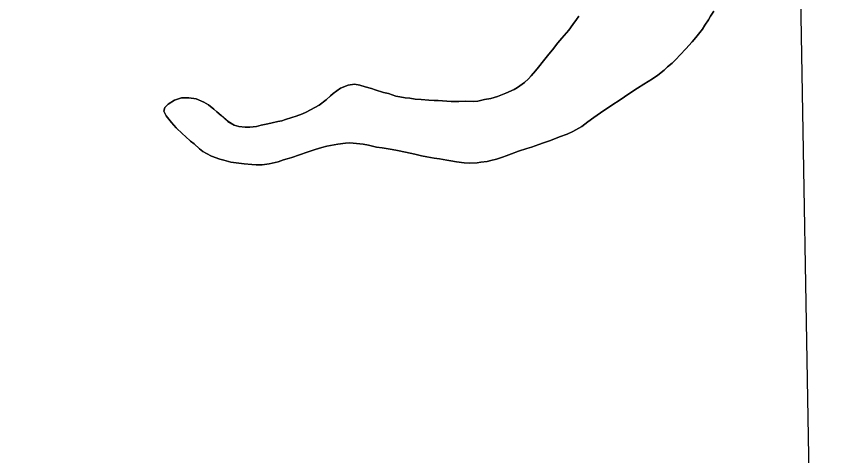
# Model space of a CAD drawing. Extents: x 3887375 to 3925618, y 296674 to 322633.
# Drawn here: x 3922767 to 3923418, y 308875 to 309228 of the extents above; entities that cross this region are included whole.
import ezdxf

# ---------------------------------------------------------------- set-up
doc = ezdxf.new("R2010")
doc.units = 0
for name, color, linetype in [('V-GRID-FRAM', 7, 'Continuous'), ('V-TOPO-SHOR', 7, 'Continuous'), ('V-WETL-SWMP', 7, 'Continuous')]:
    doc.layers.add(name, color=color, linetype=linetype)

msp = doc.modelspace()

# ---------------------------------------------------------------- linework, layer by layer
at = {"layer": 'V-GRID-FRAM'}
msp.add_lwpolyline([(3891343.33, 320285.84), (3923192.81, 320832.52), (3923512.79, 302652.88), (3891647.44, 302105.93), (3891343.33, 320285.84)], dxfattribs=at)
at = {"layer": 'V-TOPO-SHOR'}
for points in [[(3923218.78, 309227.94), (3923216.79, 309225.19), (3923213.87, 309221.22), (3923210.64, 309216.78), (3923204.97, 309210.36), (3923201.74, 309206.54), (3923197.44, 309200.89), (3923194.52, 309197.37), (3923190.38, 309192.18), (3923186.39, 309187.13), (3923183.93, 309184.23), (3923180.4, 309180.1), (3923178.41, 309177.81), (3923175.18, 309174.75), (3923169.51, 309170.63), (3923166.9, 309169.11), (3923160.01, 309166.06), (3923153.42, 309163.62), (3923147.9, 309161.95), (3923143, 309161.04), (3923137.49, 309159.83), (3923133.81, 309159.38), (3923127.99, 309159.7), (3923122.33, 309159.4), (3923116.05, 309159.42), (3923112.68, 309159.89), (3923105.79, 309160.21), (3923102.58, 309160.37), (3923098.29, 309160.68), (3923092.02, 309161), (3923087.27, 309161.47), (3923082.98, 309162.09)], [(3923148.1, 309112.04), (3923152.54, 309113.25), (3923157.29, 309114.77), (3923160.36, 309115.99), (3923164.65, 309117.36), (3923170.16, 309119.64), (3923177.06, 309121.77), (3923180.74, 309122.84), (3923186.71, 309124.97), (3923190.24, 309126.34), (3923195.14, 309128.01), (3923200.04, 309129.84), (3923203.26, 309131.06), (3923209.24, 309133.34), (3923213.84, 309135.32), (3923221.04, 309139.44), (3923225.95, 309143.1), (3923230.86, 309146.77), (3923236.22, 309150.43), (3923244.35, 309155.92), (3923252.63, 309161.27), (3923258.15, 309165.23), (3923265.97, 309170.27), (3923271.03, 309173.47), (3923277.77, 309177.6), (3923282.07, 309180.65), (3923287.28, 309184.77), (3923290.04, 309187.37), (3923293.73, 309190.27), (3923296.64, 309193.17), (3923300.02, 309196.84), (3923304.77, 309201.88), (3923309.84, 309207.38), (3923312.6, 309210.9), (3923314.75, 309213.5), (3923317.98, 309217.62), (3923319.98, 309220.83), (3923322.89, 309225.11), (3923324.58, 309227.87), (3923327.2, 309232)], [(3923082.98, 309162.09), (3923079.31, 309162.56), (3923074.87, 309163.34), (3923071.66, 309163.8), (3923065.69, 309165.8), (3923061.86, 309166.73), (3923054.98, 309168.89), (3923052.07, 309169.82), (3923047.18, 309171.36), (3923042.74, 309172.74), (3923038.45, 309173.37), (3923033.4, 309172.61), (3923027.27, 309170.33), (3923021.44, 309166.05), (3923019.14, 309163.92), (3923015.77, 309160.86), (3923010.09, 309156.59), (3923006.56, 309154.6), (3922999.67, 309150.94), (3922996.6, 309149.57), (3922991.7, 309147.74), (3922988.18, 309146.68), (3922983.12, 309145.01), (3922980.05, 309144.1), (3922976.99, 309143.34), (3922972.24, 309142.28), (3922968.87, 309141.52), (3922963.51, 309140.46), (3922959.83, 309139.55), (3922954.47, 309138.79), (3922950.8, 309138.8), (3922945.59, 309139.42), (3922941.77, 309140.5), (3922936.88, 309143.42), (3922931.37, 309148.34), (3922928.01, 309151.25), (3922925.57, 309153.25), (3922921.13, 309156.78), (3922917.46, 309159.08), (3922911.34, 309161.55), (3922905.37, 309162.48), (3922899.4, 309162.34), (3922893.89, 309160.51), (3922888.83, 309157.46), (3922886.07, 309154.56), (3922885.29, 309151.65), (3922887.12, 309147.97), (3922891.4, 309142.76), (3922895.37, 309138.31), (3922900.41, 309133.55), (3922902.86, 309131.4), (3922906.68, 309127.72), (3922909.58, 309125.42), (3922913.86, 309121.58), (3922916.61, 309119.43), (3922919.52, 309117.74), (3922923.65, 309115.59), (3922930.38, 309113.12), (3922933.59, 309112.35), (3922939.25, 309110.8), (3922943.54, 309110.34), (3922949.97, 309109.4), (3922956.09, 309108.93), (3922959.61, 309108.62), (3922964.36, 309108.61), (3922969.87, 309109.36), (3922977.07, 309111.18), (3922981.52, 309112.55), (3922984.43, 309113.46), (3922988.26, 309114.68), (3922994.23, 309116.81), (3923000.52, 309118.94), (3923006.95, 309121.07), (3923012.16, 309122.59), (3923016.3, 309123.65), (3923025.18, 309125.32), (3923031.31, 309126.07), (3923034.68, 309126.22), (3923040.03, 309125.74), (3923045.54, 309125.12), (3923049.68, 309124.35), (3923056.26, 309122.95), (3923060.85, 309122.18), (3923068.66, 309120.94), (3923073.09, 309120.16), (3923079.37, 309118.77), (3923083.35, 309118), (3923086.87, 309117.22), (3923092.38, 309115.99), (3923096.51, 309115.06), (3923102.63, 309114.13), (3923106.76, 309113.51), (3923112.58, 309112.42), (3923115.95, 309111.8), (3923120.39, 309111.18), (3923126.66, 309110.4), (3923130.8, 309110.08), (3923136.92, 309110.38), (3923139.98, 309110.68), (3923145.04, 309111.28), (3923148.1, 309112.04)]]:
    msp.add_lwpolyline(points, dxfattribs=at)
at = {"layer": 'V-WETL-SWMP'}
for p, q in [((3923216.79, 309225.19), (3923218.78, 309227.94)), ((3923324.58, 309227.87), (3923322.89, 309225.11)), ((3923327.2, 309232), (3923324.58, 309227.87)), ((3923210.64, 309216.78), (3923213.87, 309221.22)), ((3923213.87, 309221.22), (3923216.79, 309225.19)), ((3923322.89, 309225.11), (3923319.98, 309220.83)), ((3923204.96, 309210.36), (3923210.64, 309216.78)), ((3923317.98, 309217.62), (3923314.75, 309213.5)), ((3923319.98, 309220.83), (3923317.98, 309217.62)), ((3923201.74, 309206.54), (3923204.96, 309210.36)), ((3923312.6, 309210.9), (3923309.84, 309207.38)), ((3923314.75, 309213.5), (3923312.6, 309210.9)), ((3923197.44, 309200.89), (3923201.74, 309206.54)), ((3923304.78, 309201.88), (3923300.02, 309196.84)), ((3923309.84, 309207.38), (3923304.78, 309201.88)), ((3923190.38, 309192.18), (3923194.52, 309197.37)), ((3923194.52, 309197.37), (3923197.44, 309200.89)), ((3923300.02, 309196.84), (3923296.64, 309193.17)), ((3923186.39, 309187.13), (3923190.38, 309192.18)), ((3923293.73, 309190.27), (3923290.04, 309187.37)), ((3923296.64, 309193.17), (3923293.73, 309190.27)), ((3923180.4, 309180.1), (3923183.93, 309184.23)), ((3923183.93, 309184.23), (3923186.39, 309187.13)), ((3923287.28, 309184.77), (3923282.07, 309180.65)), ((3923290.04, 309187.37), (3923287.28, 309184.77)), ((3923175.18, 309174.76), (3923178.41, 309177.81)), ((3923178.41, 309177.81), (3923180.4, 309180.1)), ((3923277.77, 309177.6), (3923271.03, 309173.48)), ((3923282.07, 309180.65), (3923277.77, 309177.6)), ((3923021.44, 309166.05), (3923027.27, 309170.33)), ((3923027.27, 309170.33), (3923033.4, 309172.61)), ((3923033.4, 309172.61), (3923038.45, 309173.37)), ((3923038.45, 309173.37), (3923042.74, 309172.74)), ((3923042.74, 309172.74), (3923047.18, 309171.36)), ((3923047.18, 309171.36), (3923052.07, 309169.82)), ((3923052.07, 309169.82), (3923054.98, 309168.89)), ((3923160.01, 309166.06), (3923166.9, 309169.11)), ((3923166.9, 309169.11), (3923169.51, 309170.63)), ((3923169.51, 309170.63), (3923175.18, 309174.76)), ((3923265.97, 309170.27), (3923258.15, 309165.23)), ((3923271.03, 309173.48), (3923265.97, 309170.27)), ((3922899.4, 309162.34), (3922905.37, 309162.48)), ((3922905.37, 309162.48), (3922911.34, 309161.55)), ((3923015.77, 309160.86), (3923019.14, 309163.92)), ((3923019.14, 309163.92), (3923021.44, 309166.05)), ((3923054.98, 309168.89), (3923061.86, 309166.73)), ((3923061.86, 309166.73), (3923065.69, 309165.8)), ((3923065.69, 309165.8), (3923071.66, 309163.8)), ((3923071.66, 309163.8), (3923074.87, 309163.34)), ((3923074.87, 309163.34), (3923079.31, 309162.56)), ((3923079.31, 309162.56), (3923082.98, 309162.09)), ((3923147.9, 309161.95), (3923153.42, 309163.62)), ((3923153.42, 309163.62), (3923160.01, 309166.06)), ((3923258.15, 309165.23), (3923252.63, 309161.27)), ((3922886.06, 309154.56), (3922888.83, 309157.46)), ((3922888.83, 309157.46), (3922893.89, 309160.51)), ((3922893.89, 309160.51), (3922899.4, 309162.34)), ((3922911.34, 309161.55), (3922917.46, 309159.08)), ((3922917.46, 309159.08), (3922921.13, 309156.78)), ((3922921.13, 309156.78), (3922925.56, 309153.25)), ((3923006.56, 309154.6), (3923010.09, 309156.59)), ((3923010.09, 309156.59), (3923015.77, 309160.86)), ((3923082.98, 309162.09), (3923087.27, 309161.47)), ((3923087.27, 309161.47), (3923092.02, 309161)), ((3923092.02, 309161), (3923098.29, 309160.68)), ((3923098.29, 309160.68), (3923102.58, 309160.37)), ((3923102.58, 309160.37), (3923105.79, 309160.21)), ((3923105.79, 309160.21), (3923112.68, 309159.89)), ((3923112.68, 309159.89), (3923116.05, 309159.42)), ((3923116.05, 309159.42), (3923122.33, 309159.41)), ((3923122.33, 309159.41), (3923127.99, 309159.7)), ((3923127.99, 309159.7), (3923133.81, 309159.38)), ((3923133.81, 309159.38), (3923137.49, 309159.83)), ((3923137.49, 309159.83), (3923143, 309161.04)), ((3923143, 309161.04), (3923147.9, 309161.95)), ((3923244.35, 309155.92), (3923236.22, 309150.43)), ((3923252.63, 309161.27), (3923244.35, 309155.92)), ((3922885.29, 309151.65), (3922886.06, 309154.56)), ((3922887.12, 309147.97), (3922885.29, 309151.65)), ((3922925.56, 309153.25), (3922928.01, 309151.25)), ((3922928.01, 309151.25), (3922931.37, 309148.34)), ((3922991.7, 309147.74), (3922996.6, 309149.57)), ((3922996.6, 309149.57), (3922999.67, 309150.94)), ((3922999.67, 309150.94), (3923006.56, 309154.6)), ((3923236.22, 309150.43), (3923230.86, 309146.77)), ((3922891.4, 309142.76), (3922887.12, 309147.97)), ((3922931.37, 309148.34), (3922936.87, 309143.42)), ((3922936.87, 309143.42), (3922941.77, 309140.5)), ((3922972.24, 309142.28), (3922976.99, 309143.34)), ((3922976.99, 309143.34), (3922980.05, 309144.1)), ((3922980.05, 309144.1), (3922983.12, 309145.01)), ((3922983.12, 309145.01), (3922988.17, 309146.68)), ((3922988.17, 309146.68), (3922991.7, 309147.74)), ((3923225.95, 309143.1), (3923221.04, 309139.44)), ((3923230.86, 309146.77), (3923225.95, 309143.1)), ((3922895.37, 309138.31), (3922891.4, 309142.76)), ((3922900.41, 309133.55), (3922895.37, 309138.31)), ((3922941.77, 309140.5), (3922945.59, 309139.42)), ((3922945.59, 309139.42), (3922950.8, 309138.8)), ((3922950.8, 309138.8), (3922954.47, 309138.79)), ((3922954.47, 309138.79), (3922959.83, 309139.55)), ((3922959.83, 309139.55), (3922963.51, 309140.46)), ((3922963.51, 309140.46), (3922968.87, 309141.52)), ((3922968.87, 309141.52), (3922972.24, 309142.28)), ((3923221.04, 309139.44), (3923213.84, 309135.32)), ((3922902.86, 309131.4), (3922900.41, 309133.55)), ((3922906.68, 309127.72), (3922902.86, 309131.4)), ((3923203.26, 309131.06), (3923200.04, 309129.84)), ((3923209.24, 309133.34), (3923203.26, 309131.06)), ((3923213.84, 309135.32), (3923209.24, 309133.34)), ((3922909.58, 309125.42), (3922906.68, 309127.72)), ((3922913.86, 309121.58), (3922909.58, 309125.42)), ((3923016.3, 309123.65), (3923012.16, 309122.59)), ((3923025.18, 309125.32), (3923016.3, 309123.65)), ((3923031.31, 309126.07), (3923025.18, 309125.32)), ((3923034.68, 309126.22), (3923031.31, 309126.07)), ((3923040.03, 309125.75), (3923034.68, 309126.22)), ((3923045.54, 309125.12), (3923040.03, 309125.75)), ((3923049.68, 309124.35), (3923045.54, 309125.12)), ((3923056.26, 309122.95), (3923049.68, 309124.35)), ((3923186.71, 309124.97), (3923180.74, 309122.84)), ((3923190.24, 309126.34), (3923186.71, 309124.97)), ((3923195.14, 309128.01), (3923190.24, 309126.34)), ((3923200.04, 309129.84), (3923195.14, 309128.01)), ((3922916.61, 309119.43), (3922913.86, 309121.58)), ((3922919.52, 309117.74), (3922916.61, 309119.43)), ((3922923.65, 309115.59), (3922919.52, 309117.74)), ((3923000.52, 309118.94), (3922994.23, 309116.81)), ((3923006.95, 309121.07), (3923000.52, 309118.94)), ((3923012.16, 309122.59), (3923006.95, 309121.07)), ((3923060.85, 309122.18), (3923056.26, 309122.95)), ((3923068.66, 309120.94), (3923060.85, 309122.18)), ((3923073.09, 309120.16), (3923068.66, 309120.94)), ((3923079.37, 309118.77), (3923073.09, 309120.16)), ((3923083.35, 309118), (3923079.37, 309118.77)), ((3923086.87, 309117.22), (3923083.35, 309118)), ((3923092.38, 309115.99), (3923086.87, 309117.22)), ((3923164.65, 309117.36), (3923160.36, 309115.99)), ((3923170.17, 309119.65), (3923164.65, 309117.36)), ((3923177.06, 309121.77), (3923170.17, 309119.65)), ((3923180.74, 309122.84), (3923177.06, 309121.77)), ((3922930.38, 309113.12), (3922923.65, 309115.59)), ((3922933.59, 309112.35), (3922930.38, 309113.12)), ((3922939.25, 309110.81), (3922933.59, 309112.35)), ((3922943.54, 309110.34), (3922939.25, 309110.81)), ((3922949.97, 309109.4), (3922943.54, 309110.34)), ((3922977.07, 309111.18), (3922969.87, 309109.36)), ((3922981.52, 309112.55), (3922977.07, 309111.18)), ((3922984.43, 309113.46), (3922981.52, 309112.55)), ((3922988.26, 309114.68), (3922984.43, 309113.46)), ((3922994.23, 309116.81), (3922988.26, 309114.68)), ((3923096.51, 309115.06), (3923092.38, 309115.99)), ((3923102.63, 309114.13), (3923096.51, 309115.06)), ((3923106.76, 309113.51), (3923102.63, 309114.13)), ((3923112.58, 309112.42), (3923106.76, 309113.51)), ((3923115.95, 309111.8), (3923112.58, 309112.42)), ((3923120.39, 309111.18), (3923115.95, 309111.8)), ((3923126.66, 309110.4), (3923120.39, 309111.18)), ((3923130.79, 309110.09), (3923126.66, 309110.4)), ((3923136.92, 309110.38), (3923130.79, 309110.09)), ((3923139.98, 309110.68), (3923136.92, 309110.38)), ((3923145.04, 309111.28), (3923139.98, 309110.68)), ((3923148.1, 309112.04), (3923145.04, 309111.28)), ((3923152.54, 309113.25), (3923148.1, 309112.04)), ((3923157.29, 309114.77), (3923152.54, 309113.25)), ((3923160.36, 309115.99), (3923157.29, 309114.77)), ((3922956.09, 309108.93), (3922949.97, 309109.4)), ((3922959.61, 309108.62), (3922956.09, 309108.93)), ((3922964.36, 309108.61), (3922959.61, 309108.62)), ((3922969.87, 309109.36), (3922964.36, 309108.61))]:
    msp.add_line(p, q, dxfattribs=at)

doc.saveas('drawing.dxf')
